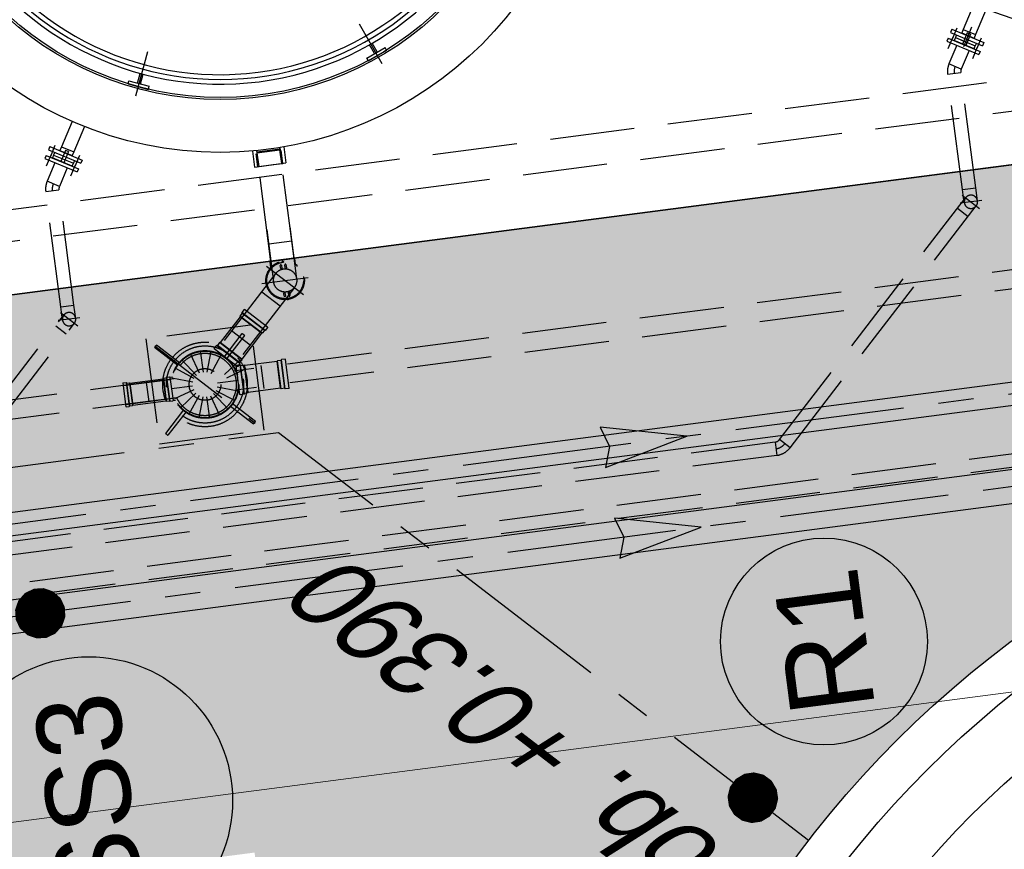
# Model space of a CAD drawing. Extents: x 117893332 to 118394757, y 454959407 to 455669244.
# Tile 291 of 330: x 118266954 to 118271610, y 455264478 to 455268401. Entities that reach past the tile are written whole.
import ezdxf
from ezdxf.enums import TextEntityAlignment as Align

# ---------------------------------------------------------------- set-up
doc = ezdxf.new("R2010")
doc.units = 0
doc.header["$LTSCALE"] = 200
doc.linetypes.add('Tauw_HIDDEN3', pattern=[2.8, 2, -0.8])
doc.linetypes.add('Tauw_L_Center2', pattern=[6.499, 4, -0.833, 0.833, -0.833])
doc.layers.get('0').update_dxf_attribs({"linetype": 'CONTINUOUS'})
doc.layers.add('INFO', color=6, linetype='CONTINUOUS', plot=False)
for name, color, linetype in [('ME_N_A_EB00----kunstof-put~-_-----', 135, 'CONTINUOUS'), ('ME_N_H_EB00X---ALG_Stramien~-_-----', 135, 'Tauw_HIDDEN3'), ('ZU_B_D_EB00----ONDERDEEL~-_-----', 7, 'CONTINUOUS'), ('ZU_N_-_AL999---LSSpvc160_pgr34__20_^200~M_-----', 7, 'CONTINUOUS'), ('ZU_N_-_AL999---LW_pvc160_vbr11__18_^200~N_-----', 7, 'CONTINUOUS'), ('ZU_N_-_AL999---LW_pvc160_vbr11__20_^200~M_-----', 7, 'CONTINUOUS'), ('ZU_N_-_EL999---LL_PE-110_pgr17~H_-----', 2, 'Tauw_L_Center2'), ('ZU_N_-_EL999---LL_PE-110_pgr17~W_-----', 15, 'CONTINUOUS'), ('ZU_N_-_EL999---LSSpvc160_pgr34~H_-----', 2, 'Tauw_L_Center2'), ('ZU_N_-_EL999---LSSpvc160_pgr34~W_-----', 8, 'CONTINUOUS'), ('ZU_N_-_EL999---LW_pvc160_vbr11~H_-----', 2, 'Tauw_L_Center2'), ('ZU_N_-_ML999---LL_PE-110_pgr17~-_-----', 7, 'Tauw_L_Center2'), ('ZU_N_-_ML999---LS_pvc160_pgr34~-_-----', 7, 'Tauw_L_Center2'), ('ZU_N_-_ML999---LSSpvc160_pgr34__20_^200~M_-----', 7, 'CONTINUOUS'), ('ZU_N_-_ML999---LW_pvc160_vbr11__20_^200~M_-----', 7, 'CONTINUOUS'), ('ZU_N_A_EB00--E-BETON~-_-----', 7, 'CONTINUOUS'), ('ZU_N_A_EV02----_kant verharding ov betontegels-halfsteensverband~k_-----', 253, 'CONTINUOUS'), ('ZU_N_A_HV01----_arcering verharding gv asfalt~v_-----', 253, 'CONTINUOUS'), ('ZU_N_A_HV02----_arcering verharding ov betontegels-halfsteensverband~v_-----', 253, 'CONTINUOUS'), ('ZU_N_A_HV02----molgoot ov betonstraatsteen~v_-----', 253, 'CONTINUOUS'), ('ZU_N_D_EB00--E-BETON~-_-----', 7, 'CONTINUOUS')]:
    doc.layers.add(name, color=color, linetype=linetype)
doc.layers.add('ZU_N_-_DX1AMA--_maatvoering_LIN__18_^200', color=7, linetype='CONTINUOUS', lineweight=18)
doc.styles.add('TAUW-ISOCP', font='tcb_isocp.shx')
doc.styles.add('tcb_isocp', font='tcb_isocp.shx')
doc.dimstyles.new('tzu18-dot_^200', dxfattribs={"dimscale": 200, "dimtxt": 1.8, "dimasz": 3, "dimexe": 2, "dimexo": 0, "dimgap": 0.5, "dimtad": 1, "dimdec": 0, "dimzin": 0, "dimdsep": 46, "dimtxsty": 'TAUW-ISOCP', "dimblk": 'DOTSMALL', "dimcen": 2, "dimdle": 1.5, "dimclre": 8, "dimadec": 0, "dimazin": 0, "dimtp": 1, "dimtm": 1, "dimtfac": 1, "dimtix": 1, "dimtmove": 1, "dimatfit": 3, "dimldrblk": 'DOTSMALL', "dimfxl": 1, "dimtvp": 0.5, "dimtolj": 1, "dimtzin": 0, "dimlwd": -1, "dimlwe": 5, "dimarcsym": 0})

# ---------------------------------------------------------------- blocks, each defined once
blk = doc.blocks.new('_DotSmall')
at = {"color": 0, "linetype": 'ByBlock', "const_width": 0.5}
blk.add_lwpolyline([(-0.0625, 0, 1), (0.0625, 0, 1)], format="xyb", close=True, dxfattribs=at)
blk = doc.blocks.new('*D176')
at = {"layer": 'INFO', "color": 0, "transparency": 16777216}
blk.add_line((118294814.9, 455196088.7), (118271334.3, 455376476.9), dxfattribs=at)
at = {"layer": 'INFO', "color": 8, "lineweight": 5, "transparency": 16777216}
for p, q in [((118270926.8, 455376121.3), (118271769.7, 455376231)), ((118283893.9, 455194969.6), (118295172.8, 455196437.8))]:
    blk.add_line(p, q, dxfattribs=at)
at = {"layer": 'INFO', "color": 0, "transparency": 16777216, "xscale": 600, "yscale": 600, "zscale": 600}
for p, rotation in [((118271373, 455376179.4), 97.41631319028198), ((118294776.1, 455196386.2), 277.416313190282)]:
    blk.add_blockref('_DotSmall', p, dxfattribs=dict(at, rotation=rotation))
at = {"layer": 'INFO', "color": 0, "transparency": 16777216, "insert": (118293774.5, 455201912.3), "char_height": 360, "attachment_point": 5, "rotation": 97.4163, "style": 'TAUW-ISOCP'}
blk.add_mtext('\\A1;181310', dxfattribs=at)
blk = doc.blocks.new('*D184')
at = {"layer": 'ZU_N_-_DX1AMA--_maatvoering_LIN__18_^200', "color": 0, "transparency": 16777216}
blk.add_line((118283402.9, 455262378.4), (118268597.4, 455376120.6), dxfattribs=at)
at = {"layer": 'ZU_N_-_DX1AMA--_maatvoering_LIN__18_^200', "color": 8, "lineweight": 5, "transparency": 16777216}
for p, q in [((118268189.9, 455375765), (118269032.8, 455375874.7)), ((118278930.8, 455262098.8), (118283760.8, 455262727.5))]:
    blk.add_line(p, q, dxfattribs=at)
at = {"layer": 'ZU_N_-_DX1AMA--_maatvoering_LIN__18_^200', "color": 0, "transparency": 16777216, "xscale": 600, "yscale": 600, "zscale": 600}
for p, rotation in [((118268636.1, 455375823.1), 97.41631319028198), ((118283364.1, 455262675.9), 277.416313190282)]:
    blk.add_blockref('_DotSmall', p, dxfattribs=dict(at, rotation=rotation))
at = {"layer": 'ZU_N_-_DX1AMA--_maatvoering_LIN__18_^200', "color": 0, "transparency": 16777216, "insert": (118282398.1, 455267928.3), "char_height": 360, "attachment_point": 5, "rotation": 97.4163, "style": 'TAUW-ISOCP'}
blk.add_mtext('\\A1;114102', dxfattribs=at)
blk = doc.blocks.new('*D186')
at = {"layer": 'ZU_N_-_DX1AMA--_maatvoering_LIN__18_^200', "color": 8, "lineweight": 5, "transparency": 16777216}
for p, q in [((118278757.1, 455268641.9), (118279128.1, 455265792.1)), ((118232215.2, 455260815), (118232359.8, 455259704.4))]:
    blk.add_line(p, q, dxfattribs=at)
at = {"layer": 'ZU_N_-_DX1AMA--_maatvoering_LIN__18_^200', "color": 0, "transparency": 16777216}
blk.add_line((118279373.9, 455266227.4), (118232010.7, 455260062.3), dxfattribs=at)
at = {"layer": 'ZU_N_-_DX1AMA--_maatvoering_LIN__18_^200', "color": 0, "transparency": 16777216, "xscale": 600, "yscale": 600, "zscale": 600}
for p, rotation in [((118279076.4, 455266188.7), 7.416313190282), ((118232308.2, 455260101), 187.416313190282)]:
    blk.add_blockref('_DotSmall', p, dxfattribs=dict(at, rotation=rotation))
at = {"layer": 'ZU_N_-_DX1AMA--_maatvoering_LIN__18_^200', "color": 0, "transparency": 16777216, "insert": (118253810.1, 455262617.5), "char_height": 360, "attachment_point": 5, "rotation": 187.4163, "style": 'TAUW-ISOCP'}
blk.add_mtext('\\A1;47163', dxfattribs=at)
blk = doc.blocks.new('*D187')
at = {"layer": 'ZU_N_-_DX1AMA--_maatvoering_LIN__18_^200', "color": 8, "lineweight": 5, "transparency": 16777216}
for p, q in [((118274071.9, 455265335.6), (118274216.5, 455264225)), ((118232334, 455259902.7), (118232478.6, 455258792.1))]:
    blk.add_line(p, q, dxfattribs=at)
at = {"layer": 'ZU_N_-_DX1AMA--_maatvoering_LIN__18_^200', "color": 0, "transparency": 16777216}
blk.add_line((118274462.4, 455264660.3), (118232129.4, 455259150), dxfattribs=at)
at = {"layer": 'ZU_N_-_DX1AMA--_maatvoering_LIN__18_^200', "color": 0, "transparency": 16777216, "xscale": 600, "yscale": 600, "zscale": 600}
for p, rotation in [((118274164.9, 455264621.6), 7.416313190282), ((118232426.9, 455259188.7), 187.416313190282)]:
    blk.add_blockref('_DotSmall', p, dxfattribs=dict(at, rotation=rotation))
at = {"layer": 'ZU_N_-_DX1AMA--_maatvoering_LIN__18_^200', "color": 0, "transparency": 16777216, "insert": (118253928.9, 455261705.2), "char_height": 360, "attachment_point": 5, "rotation": 187.4163, "style": 'TAUW-ISOCP'}
blk.add_mtext('\\A1;42090', dxfattribs=at)
blk = doc.blocks.new('*D188')
at = {"layer": 'ZU_N_-_DX1AMA--_maatvoering_LIN__18_^200', "color": 0, "transparency": 16777216}
blk.add_line((118290226.7, 455217082.1), (118269509.7, 455376239.3), dxfattribs=at)
at = {"layer": 'ZU_N_-_DX1AMA--_maatvoering_LIN__18_^200', "color": 8, "lineweight": 5, "transparency": 16777216}
for p, q in [((118269102.2, 455375883.8), (118269945.1, 455375993.5)), ((118275059.6, 455215410.3), (118290584.6, 455217431.2))]:
    blk.add_line(p, q, dxfattribs=at)
at = {"layer": 'ZU_N_-_DX1AMA--_maatvoering_LIN__18_^200', "color": 0, "transparency": 16777216, "xscale": 600, "yscale": 600, "zscale": 600}
for p, rotation in [((118269548.4, 455375941.9), 97.41631319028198), ((118290188, 455217379.5), 277.416313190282)]:
    blk.add_blockref('_DotSmall', p, dxfattribs=dict(at, rotation=rotation))
at = {"layer": 'ZU_N_-_DX1AMA--_maatvoering_LIN__18_^200', "color": 0, "transparency": 16777216, "insert": (118289079.9, 455223723.3), "char_height": 360, "attachment_point": 5, "rotation": 97.4163, "style": 'TAUW-ISOCP'}
blk.add_mtext('\\A1;159900', dxfattribs=at)
blk = doc.blocks.new('*D189')
at = {"layer": 'ZU_N_-_DX1AMA--_maatvoering_LIN__18_^200', "color": 0, "transparency": 16777216}
blk.add_line((118292174.2, 455209247.9), (118270422, 455376358.1), dxfattribs=at)
at = {"layer": 'ZU_N_-_DX1AMA--_maatvoering_LIN__18_^200', "color": 8, "lineweight": 5, "transparency": 16777216}
for p, q in [((118270014.5, 455376002.5), (118270857.4, 455376112.2)), ((118276094.8, 455207457.4), (118292532.1, 455209597))]:
    blk.add_line(p, q, dxfattribs=at)
at = {"layer": 'ZU_N_-_DX1AMA--_maatvoering_LIN__18_^200', "color": 0, "transparency": 16777216, "xscale": 600, "yscale": 600, "zscale": 600}
for p, rotation in [((118270460.7, 455376060.6), 97.41631319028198), ((118292135.5, 455209545.4), 277.416313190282)]:
    blk.add_blockref('_DotSmall', p, dxfattribs=dict(at, rotation=rotation))
at = {"layer": 'ZU_N_-_DX1AMA--_maatvoering_LIN__18_^200', "color": 0, "transparency": 16777216, "insert": (118289984.4, 455223900.5), "char_height": 360, "attachment_point": 5, "rotation": 97.4163, "style": 'TAUW-ISOCP'}
blk.add_mtext('\\A1;167920', dxfattribs=at)
blk = doc.blocks.new('zustrmr')
at = {"color": 0}
blk.add_line((1, 0.24), (0, 0), dxfattribs=at)
for p, q in [((0.92, 0), (1, 0.24)), ((0, 0), (1, -0.24)), ((1, -0.24), (0.92, 0))]:
    blk.add_line(p, q)
for points in [[(0, 0), (1, 0.24), (0.92, 0)], [(0, 0), (1, -0.24), (0.92, 0)]]:
    blk.add_solid(points, dxfattribs=at)

msp = doc.modelspace()

# ---------------------------------------------------------------- hatches: boundary and pattern name
at = {"layer": 'ZU_N_A_HV01----_arcering verharding gv asfalt~v_-----'}
h = msp.add_hatch(dxfattribs=at)
h.set_pattern_fill('ASFALT', color=256, scale=3000)
h.set_pattern_definition([(157.41631, (118248804.68, 455213277.6), (-144.0122, -346.24485), []), (217.41631, (118248804.68, 455213277.6), (227.85075, -297.8406), [])])
h.paths.add_polyline_path([(118253562.5, 455173882.8, -0.413671), (118245855.8, 455163886.8), (118232779.4, 455162183.4, -0.239601), (118226539.3, 455164396.4), (118222931.6, 455163926.7), (118222383.7, 455168135.5), (118218106.9, 455167574.6), (118214434.7, 455164219.5), (118215506.4, 455155986.2), (118286398.3, 455165214), (118285827.7, 455169598.1), (118269443.6, 455167465.5, -0.414214), (118257765.8, 455176453.3), (118256227.9, 455188268.7, -0.414214), (118265215.7, 455199946.5), (118292266.1, 455203467.5), (118291600.1, 455208584.4), (118288512.1, 455208182.4, -0.414214), (118286360.3, 455209838.5), (118282082.5, 455242702.4), (118277103.6, 455242054.3, -0.414214), (118269661, 455247782.5), (118267518.7, 455264240.6), (118262945.7, 455263645.4), (118267639.6, 455227475.9), (118267223.1, 455227422), (118267223.1, 455227421.8), (118252708.4, 455225559), (118252749.8, 455225241.2), (118251437.4, 455225070.9), (118250715, 455230620.6), (118243327.3, 455287376.9), (118243629.7, 455287416.2), (118243124.4, 455290872.4), (118240928.7, 455307740.1, -0.414214), (118245603.8, 455313814.3), (118274546.5, 455317581.7), (118274030.2, 455321548.3), (118245583.3, 455317845.4, -0.414214), (118239509, 455322520.5), (118233549.8, 455368302.3, 0.414214), (118222813.3, 455376565.6), (118207809.9, 455374612.7, 0.414214), (118199546.6, 455363876.2), (118205505.9, 455318094.4, -0.414212), (118200830.9, 455312020.1), (118163460.6, 455307155.6), (118165370.9, 455292480.2), (118168069.6, 455292831.5), (118168020.6, 455293207.6, -0.414213), (118177008.5, 455304885.4), (118193278.4, 455307003.2, -0.134342), (118196112.3, 455306610.7), (118204322.8, 455303093.5), (118205538.1, 455305921.5, -0.264812), (118209818.1, 455309156.2), (118230144.2, 455311802, -0.414214), (118236218.5, 455307127), (118240860.1, 455271468.1, -0.414214), (118236185, 455265393.9), (118214173, 455262528.6), (118214897.7, 455256960.6, -0.414214), (118212810.3, 455254248.5), (118211683.3, 455254101.8), (118212034, 455251407.1), (118215577.2, 455248630.1), (118219142.1, 455249094.1), (118218436.6, 455254511.8, -0.414229), (118220524, 455257224), (118236969.8, 455259364.7, -0.414213), (118243044, 455254689.7), (118246252.7, 455230039.7)])
h.paths.add_polyline_path([(118261528.7, 455214269.2, -0.414214), (118263616.1, 455216981.4), (118275257.9, 455218496.7, -0.414214), (118277970, 455216409.4), (118278976.7, 455208675.7, -0.414214), (118276889.3, 455205963.6), (118274097.8, 455205600.3, -0.414214), (118272506.4, 455206825.1), (118272485.3, 455206987.6), (118269242.6, 455206565.5), (118269263.8, 455206403, -0.414214), (118268038.9, 455204811.6), (118265247.5, 455204448.2, -0.414214), (118262535.4, 455206535.6)], flags=16)
h.paths.add_polyline_path([(118241537.9, 455300913.5), (118240100, 455300726.2), (118239912.7, 455302164.1), (118241350.6, 455302351.4)], flags=16)
h.paths.add_polyline_path([(118240440.7, 455309039.9), (118239002.9, 455308852.6), (118238815.6, 455310290.4), (118240253.4, 455310477.7)], flags=16)
h.paths.add_polyline_path([(118229627.9, 455315768.6), (118215546.7, 455313935.7, -0.414214), (118209472.4, 455318610.7), (118204138, 455359592.1, -0.414239), (118213125.7, 455371270.9), (118217290.6, 455371813, -0.414214), (118228968.4, 455362825.1), (118234303, 455321842.8, -0.414214)], flags=16)
h.paths.add_polyline_path([(118229573.7, 455316185), (118215492.5, 455314352.1, -0.414214), (118209888.9, 455318664.9), (118204554.5, 455359646.4, -0.41424), (118213180, 455370854.4), (118217344.8, 455371396.5, -0.414214), (118228551.9, 455362770.9), (118233886.5, 455321788.6, -0.414214)], flags=0)
h.paths.add_polyline_path([(118232786.1, 455366810.1), (118231546.6, 455366648.6), (118231359.3, 455368086.5), (118232598.8, 455368248)], flags=0)
at = {"layer": 'ZU_N_A_HV02----_arcering verharding ov betontegels-halfsteensverband~v_-----'}
h = msp.add_hatch(dxfattribs=at)
h.set_pattern_fill('TEGELS', color=256, scale=1200)
h.set_pattern_definition([(97.4163, (118248804.68, 455213277.58), (-297.4903, -38.7234), []), (187.4163, (118248804.68, 455213277.58), (38.7234, -297.4903), [300, -300]), (187.4163, (118248785.3, 455213426.33), (38.7234, -297.4903), [-300, 300])])
h.paths.add_polyline_path([(118278797.8, 455275302), (118282155.1, 455249509.7), (118281628, 455249441.1, 0.40884), (118275544.1, 455254035.1, 0.414213), (118270851, 455247937.4, 0.414214), (118276948.7, 455243244.3), (118282393.7, 455243953.1), (118282475, 455243328.3), (118277030, 455242619.6, -0.414214), (118270226.2, 455247856.1), (118268064.6, 455264463), (118267915.8, 455264443.6), (118262361.2, 455263720.6), (118262374.8, 455263615.9), (118259791, 455263277.8), (118258893.8, 455270189.9), (118247423.9, 455268677.9), (118247098.8, 455271175.8), (118246029, 455271036.6), (118246016.1, 455271135.7), (118271409.6, 455274441.1), (118270783.6, 455279250.4, 0.01833), (118271686.5, 455280061.2), (118272414.2, 455274471)])
h.paths.add_polyline_path([(118275200, 455256671.9, -1), (118273935.1, 455266389.9, -1)], flags=16)
h.paths.add_polyline_path([(118278757, 455268641), (118261899.4, 455266446.7), (118261318.5, 455270909.9), (118278176, 455273104.2)], flags=16)
h.paths.add_polyline_path([(118277060.1, 455243154.9), (118277098.8, 455242857.4), (118276801.3, 455242818.7), (118276762.6, 455243116.2)], flags=16)
at = {"layer": 'ZU_N_A_HV02----molgoot ov betonstraatsteen~v_-----'}
h = msp.add_hatch(dxfattribs=at)
h.set_pattern_fill('BRICK', color=256, scale=33.07086)
h.set_pattern_definition([(97.41631, (118248804.68, 455213277.58), (-208.2432, -27.10636), []), (187.4163, (118248804.68, 455213277.6), (54.2127, -416.4864), [210, -210]), (187.4163, (118248777.57, 455213485.83), (54.2127, -416.4864), [-210, 210])])
h.paths.add_polyline_path([(118236130.8, 455265810.4), (118213702.3, 455262890.9), (118213756.5, 455262474.4), (118214481.2, 455256906.4, -0.414214), (118212756.1, 455254665), (118211212.6, 455254464), (118211639.7, 455251182.5), (118215456.8, 455248190.8), (118219612.8, 455248731.8), (118218853.1, 455254566, -0.41423), (118220578.2, 455256807.5), (118237024, 455258948.2, -0.414214), (118242627.6, 455254635.5), (118245836.2, 455229985.5), (118253115.1, 455174065.7, -0.421725), (118245799.5, 455164303), (118232725.2, 455162599.9, -0.247725), (118226700.8, 455164841), (118223293.5, 455164399.8), (118222746, 455168606.4), (118217921.3, 455167973.9), (118213990, 455164382.1), (118215144.2, 455155515.5), (118286452.5, 455164797.5), (118286398.3, 455165214), (118215506.4, 455155986.2), (118214434.7, 455164219.5), (118218106.9, 455167574.6), (118222383.7, 455168135.5), (118222931.6, 455163926.7), (118226539.3, 455164396.4, 0.239601), (118232779.4, 455162183.4), (118245855.8, 455163886.8, 0.413671), (118253562.5, 455173882.8), (118246252.7, 455230039.7), (118243044, 455254689.7, 0.414213), (118236969.8, 455259364.7), (118220524, 455257224, 0.414229), (118218436.6, 455254511.8), (118219142.1, 455249094.1), (118215577.2, 455248630.1), (118212034, 455251407.1), (118211683.3, 455254101.8), (118212810.3, 455254248.5, 0.414214), (118214897.7, 455256960.6), (118214173, 455262528.6), (118236185, 455265393.9, 0.414214), (118240860.1, 455271468.1), (118236218.5, 455307127, 0.414214), (118230144.2, 455311802), (118209818.1, 455309156.2, 0.264812), (118205538.1, 455305921.5), (118204322.8, 455303093.5), (118196112.3, 455306610.7, 0.134342), (118193278.4, 455307003.2), (118177008.5, 455304885.4, 0.414213), (118168020.6, 455293207.6), (118168069.6, 455292831.5), (118168486.1, 455292885.7), (118168437.1, 455293261.8, -0.414213), (118177062.7, 455304468.9), (118193332.6, 455306586.7, -0.134342), (118195946.9, 455306224.6), (118199133.4, 455304859.6), (118204543.5, 455302542), (118205924.4, 455305755.6, -0.264823), (118209872.9, 455308739.8), (118222173, 455310340.9), (118230198.4, 455311385.5, -0.414214), (118235802, 455307072.8), (118240443.6, 455271413.9, -0.414214)])

# ---------------------------------------------------------------- linework, layer by layer
at = {"layer": 'ME_N_A_EB00----kunstof-put~-_-----'}
for p, q in [((118261899.3, 455266447.6), (118278757.1, 455268641.9)), ((118271465.6, 455268474.8), (118271415.5, 455268354.5)), ((118271523.7, 455268450.6), (118271473.7, 455268330.3)), ((118268668.2, 455268192.4), (118268560.3, 455268379.9)), ((118271454.2, 455268365.5), (118271415.8, 455268273.1)), ((118271360.7, 455268355.6), (118271354.6, 455268340.8)), ((118271354.6, 455268340.8), (118271506.9, 455268277.5)), ((118271360.7, 455268355.6), (118271513.1, 455268292.2)), ((118271384.8, 455268361.4), (118271363.1, 455268309.3)), ((118271383.7, 455268328.7), (118271378.3, 455268315.8)), ((118271407.2, 455268336.3), (118271408.6, 455268337.9)), ((118271415.5, 455268354.5), (118271408.6, 455268337.9)), ((118271408.6, 455268337.9), (118271466.8, 455268313.7)), ((118271434.1, 455268338.1), (118271412.2, 455268285.4)), ((118271415.5, 455268354.5), (118271473.7, 455268330.3)), ((118271448.9, 455268331.9), (118271427, 455268279.3)), ((118271448.9, 455268331.9), (118271434.1, 455268338.1)), ((118271473.7, 455268330.3), (118271466.8, 455268313.7)), ((118268631.6, 455268240.8), (118268607.9, 455268282)), ((118268644.6, 455268248.3), (118268620.9, 455268289.5)), ((118271378.3, 455268315.8), (118271372.5, 455268301.9)), ((118271466.7, 455268262.8), (118271372.5, 455268301.9)), ((118271378.3, 455268315.8), (118271472.5, 455268276.6)), ((118271378.3, 455268315.8), (118271425.4, 455268296.2)), ((118271425.4, 455268296.2), (118271472.5, 455268276.6)), ((118271466.6, 455268311.6), (118271466.8, 455268313.7)), ((118271466.7, 455268262.8), (118271472.5, 455268276.6)), ((118271477.9, 455268289.6), (118271472.5, 455268276.6)), ((118271500.2, 455268313.4), (118271478.5, 455268261.3)), ((118271513.1, 455268292.2), (118271506.9, 455268277.5)), ((118267502.9, 455268040.7), (118267559.2, 455268249.7)), ((118268594.8, 455268219.6), (118268681.5, 455268269.5)), ((118268602.3, 455268206.6), (118268689, 455268256.5)), ((118268689, 455268256.5), (118268681.5, 455268269.5)), ((118268602.3, 455268206.6), (118268594.8, 455268219.7)), ((118267511.3, 455268100.8), (118267523.7, 455268146.7)), ((118267525.8, 455268096.9), (118267538.2, 455268142.8)), ((118267466.4, 455268097.4), (118267470.3, 455268111.9)), ((118267466.4, 455268097.4), (118267562.9, 455268071.4)), ((118267470.3, 455268111.9), (118267566.8, 455268085.9)), ((118267562.9, 455268071.4), (118267566.8, 455268085.9)), ((118267201.5, 455267919.8), (118267151.5, 455267799.4)), ((118267259.7, 455267895.6), (118267209.6, 455267775.2)), ((118267120.8, 455267806.4), (118267099.1, 455267754.2)), ((118267096.7, 455267800.6), (118267090.6, 455267785.8)), ((118267090.6, 455267785.8), (118267242.9, 455267722.4)), ((118267096.7, 455267800.6), (118267249.1, 455267737.2)), ((118267114.3, 455267760.8), (118267108.5, 455267746.9)), ((118267119.6, 455267773.7), (118267114.3, 455267760.8)), ((118267114.3, 455267760.8), (118267208.4, 455267721.6)), ((118267114.3, 455267760.8), (118267161.4, 455267741.2)), ((118267143.2, 455267781.2), (118267144.6, 455267782.8)), ((118267151.5, 455267799.4), (118267144.6, 455267782.8)), ((118267144.6, 455267782.8), (118267202.7, 455267758.6)), ((118267170.1, 455267783), (118267148.2, 455267730.4)), ((118267151.5, 455267799.4), (118267209.6, 455267775.2)), ((118267184.9, 455267776.9), (118267163, 455267724.3)), ((118267184.9, 455267776.9), (118267170.1, 455267783)), ((118267209.6, 455267775.2), (118267202.7, 455267758.6)), ((118268054.3, 455267779.8), (118268064.2, 455267704)), ((118268071.2, 455267766.3), (118268079.1, 455267705.7)), ((118268074.3, 455267781.7), (118268084, 455267706.6)), ((118268074.3, 455267781.7), (118268075.2, 455267774.8)), ((118268184.2, 455267789), (118268075.2, 455267774.8)), ((118268075.2, 455267774.8), (118268077.4, 455267773.1)), ((118268075.7, 455267770.8), (118268184.8, 455267785)), ((118268077.4, 455267773.1), (118268075.7, 455267770.8)), ((118268075.7, 455267770.8), (118268084.1, 455267706.4)), ((118268077.4, 455267773.1), (118268182.5, 455267786.8)), ((118268182.5, 455267786.8), (118268184.2, 455267789)), ((118268184.8, 455267785), (118268182.5, 455267786.8)), ((118268183.3, 455267795.9), (118268193.1, 455267720.8)), ((118268184.2, 455267789), (118268183.3, 455267795.9)), ((118268193.1, 455267720.6), (118268184.8, 455267785)), ((118268198.1, 455267721.2), (118268190.2, 455267781.8)), ((118268203.1, 455267799.1), (118268213, 455267723.4)), ((118267202.7, 455267707.7), (118267108.5, 455267746.9)), ((118267161.4, 455267741.2), (118267208.4, 455267721.6)), ((118267202.6, 455267756.5), (118267202.7, 455267758.6)), ((118267202.7, 455267707.7), (118267208.4, 455267721.6)), ((118267213.8, 455267734.5), (118267208.4, 455267721.6)), ((118267236.2, 455267758.4), (118267214.5, 455267706.2)), ((118267249.1, 455267737.2), (118267242.9, 455267722.4)), ((118268064.2, 455267704), (118268213, 455267723.4)), ((118268084.1, 455267706.4), (118268152.3, 455267715.3)), ((118268152.3, 455267715.3), (118268198.1, 455267721.2)), ((118268079.1, 455267705.7), (118268084.1, 455267706.4))]:
    msp.add_line(p, q, dxfattribs=at)
for centre, radius in [((118272166.6, 455270078.2), 1750), ((118267902.5, 455269523.2), 1750), ((118267902.6, 455269523.2), 1500), ((118267902.6, 455269523.2), 1490)]:
    msp.add_circle(centre, radius, dxfattribs=at)
for radius, start in [(1427.5, 207.4144), (1405, 206.0965), (1382.5, 207.4144)]:
    msp.add_arc((118267902.6, 455269523.2), radius, start, 347.4163, dxfattribs=at)
at = {"layer": 'ME_N_H_EB00X---ALG_Stramien~-_-----'}
for p, q in [((118262244.3, 455266895.9), (118278308.8, 455268986.9)), ((118262115, 455266727.7), (118278476.9, 455268857.5)), ((118271343.5, 455268314), (118271337.3, 455268299.3)), ((118271337.3, 455268299.3), (118271489.7, 455268235.9)), ((118271343.5, 455268314), (118271495.8, 455268250.7)), ((118271344.8, 455268265.2), (118271366.5, 455268317.3)), ((118271384.4, 455268279.7), (118271347.8, 455268191.6)), ((118271442.6, 455268255.5), (118271405.9, 455268167.4)), ((118271460.2, 455268217.2), (118271481.9, 455268269.3)), ((118271495.8, 455268250.7), (118271489.7, 455268235.9)), ((118271405.9, 455268167.4), (118271347.8, 455268191.6)), ((118271341.3, 455268143.1), (118271403.8, 455268151.2)), ((118271412.2, 455267598.1), (118271341.3, 455268143.1)), ((118271474.7, 455267606.2), (118271403.8, 455268151.2)), ((118267080.8, 455267710.1), (118267102.4, 455267762.3)), ((118267079.4, 455267759), (118267073.3, 455267744.2)), ((118267073.3, 455267744.2), (118267225.6, 455267680.9)), ((118267079.4, 455267759), (118267231.8, 455267695.6)), ((118267120.4, 455267724.7), (118267083.7, 455267636.6)), ((118267196.2, 455267662.1), (118267217.9, 455267714.3)), ((118268251.2, 455267270.4), (118268192.7, 455267720.5)), ((118267178.5, 455267700.5), (118267141.9, 455267612.4)), ((118267231.8, 455267695.6), (118267225.6, 455267680.9)), ((118268142.2, 455267256.2), (118268083.6, 455267706.3)), ((118267141.9, 455267612.4), (118267083.7, 455267636.6)), ((118267077.3, 455267588.1), (118267139.7, 455267596.2)), ((118267148.2, 455267043.1), (118267077.3, 455267588.1)), ((118267210.7, 455267051.2), (118267139.7, 455267596.2)), ((118271412.2, 455267598.1), (118271474.7, 455267606.2)), ((118271420.4, 455267535.6), (118271412.2, 455267598.1)), ((118271482.8, 455267543.8), (118271474.7, 455267606.2)), ((118270546.5, 455266415.3), (118271426.6, 455267558.9)), ((118271502.7, 455267546.3), (118271400.6, 455267533.1)), ((118271410.8, 455267571.1), (118271492.4, 455267508.3)), ((118270596.4, 455266376.9), (118271476.6, 455267520.5)), ((118271388.2, 455267509), (118271438.1, 455267470.6)), ((118268122.6, 455267406.4), (118268154.6, 455267161)), ((118268231.7, 455267420.6), (118268263.6, 455267175.1)), ((118268240.4, 455267353.6), (118268131.3, 455267339.4)), ((118271949, 455267257.6), (118267964, 455266738.9)), ((118268254.7, 455267270.9), (118268138.7, 455267255.8)), ((118268142.1, 455267229.6), (118268138.7, 455267255.8)), ((118268258.1, 455267244.7), (118268254.7, 455267270.9)), ((118268165.5, 455267201.6), (118267870.5, 455266818.3)), ((118268121.6, 455267235.4), (118268296.7, 455267100.7)), ((118268188.2, 455267224.3), (118268186.2, 455267239.2)), ((118268191.2, 455267239.9), (118268193.1, 455267225)), ((118268210, 455267227.2), (118268208, 455267242.1)), ((118268213, 455267242.7), (118268214.9, 455267227.8)), ((118271960.6, 455267168.4), (118267975.6, 455266649.7)), ((118268099.5, 455267153.8), (118268318.7, 455267182.3)), ((118268252.7, 455267134.5), (118267957.6, 455266751.1)), ((118268098.4, 455267114.4), (118268185.6, 455267047.3)), ((118268205.2, 455267093.4), (118268203.3, 455267108.3)), ((118268208.2, 455267108.9), (118268210.2, 455267094.1)), ((118268227, 455267096.3), (118268225.1, 455267111.1)), ((118268230, 455267111.8), (118268232, 455267096.9)), ((118267146.8, 455267016.1), (118267228.4, 455266953.3)), ((118267148.2, 455267043.1), (118267210.7, 455267051.2)), ((118267156.3, 455266980.6), (118267148.2, 455267043.1)), ((118267218.8, 455266988.7), (118267210.7, 455267051.2)), ((118268014.8, 455267030.4), (118268004.2, 455267016.6)), ((118268004.2, 455267016.6), (118268004.5, 455267013.9)), ((118268115.1, 455266931.2), (118268004.2, 455267016.6)), ((118268014.8, 455267030.4), (118268017.5, 455267030.7)), ((118268125.4, 455266947.7), (118268017.5, 455267030.7)), ((118266454.9, 455266084.4), (118267162.6, 455267003.9)), ((118267238.6, 455266991.3), (118267136.5, 455266978)), ((118267995.8, 455266996.2), (118267902, 455266874.3)), ((118268006.1, 455267012.7), (118267995.5, 455266998.9)), ((118267995.5, 455266998.9), (118267995.8, 455266996.2)), ((118268100.3, 455266918.2), (118267995.5, 455266998.9)), ((118268097.6, 455266917.9), (118267995.8, 455266996.2)), ((118268112.4, 455266930.8), (118268004.5, 455267013.9)), ((118266504.9, 455266046), (118267212.5, 455266965.4)), ((118267124.2, 455266953.9), (118267174.1, 455266915.5)), ((118268043.4, 455266862.5), (118267956.2, 455266929.6)), ((118268110.9, 455266932), (118268100.3, 455266918.2)), ((118268115.1, 455266931.2), (118268112.4, 455266930.8)), ((118268125.7, 455266945), (118268115.1, 455266931.2)), ((118268125.4, 455266947.7), (118268125.7, 455266945)), ((118267920.6, 455266805.5), (118268006.1, 455266916.6)), ((118267932.5, 455266796.4), (118268018, 455266907.4)), ((118268097.6, 455266917.9), (118268003.7, 455266795.9)), ((118268100.3, 455266918.2), (118268097.6, 455266917.9)), ((118267701.1, 455266766.3), (118267591.8, 455266850.4)), ((118267593.4, 455266858.6), (118268067.6, 455266493.7)), ((118267710.3, 455266778.2), (118267601, 455266862.3)), ((118267822.7, 455266734.7), (118267809.6, 455266834.8)), ((118267841.2, 455266734.2), (118267859.7, 455266833.4)), ((118267884.4, 455266861), (118267873.8, 455266847.2)), ((118267873.8, 455266847.2), (118267874.2, 455266844.5)), ((118267982.1, 455266761.4), (118267874.2, 455266844.5)), ((118267884.4, 455266861), (118267887.1, 455266861.3)), ((118267995.4, 455266775.6), (118267884.4, 455266861)), ((118267995, 455266778.3), (118267887.1, 455266861.3)), ((118267899.3, 455266873.9), (118267888.7, 455266860.1)), ((118267899.3, 455266873.9), (118267902, 455266874.3)), ((118268004.1, 455266793.2), (118267899.3, 455266873.9)), ((118268003.7, 455266795.9), (118267902, 455266874.3)), ((118267789.7, 455266719.1), (118267720.3, 455266792.4)), ((118267804.9, 455266729.5), (118267761.6, 455266820.7)), ((118267858.6, 455266728), (118267906.8, 455266816.6)), ((118267922.8, 455266723.2), (118267996.1, 455266792.6)), ((118268004.1, 455266793.2), (118267993.5, 455266779.5)), ((118268004.1, 455266793.2), (118268003.7, 455266795.9)), ((118268171, 455266785.2), (118268018.4, 455266765.4)), ((118268172.7, 455266787.4), (118268171, 455266785.2)), ((118268187.6, 455266657.9), (118268171, 455266785.2)), ((118268189.9, 455266789.6), (118268172.7, 455266787.4)), ((118268189.8, 455266656.2), (118268172.7, 455266787.4)), ((118268191.3, 455266793.7), (118268189.7, 455266791.6)), ((118268207.2, 455266656.6), (118268189.7, 455266791.6)), ((118268208.6, 455266796), (118268191.3, 455266793.7)), ((118268209.4, 455266654.9), (118268191.3, 455266793.7)), ((118268208.6, 455266796), (118268210.7, 455266794.3)), ((118268228.3, 455266659.3), (118268210.7, 455266794.3)), ((118267778.4, 455266704.4), (118267689.8, 455266752.7)), ((118267933.2, 455266707.9), (118268024.4, 455266751.3)), ((118267979.4, 455266766.1), (118267977.7, 455266764)), ((118267995.3, 455266629), (118267977.7, 455266764)), ((118267996.6, 455266768.4), (118267979.4, 455266766.1)), ((118267984.8, 455266761.8), (118267982.1, 455266761.4)), ((118267995.4, 455266775.6), (118267984.8, 455266761.8)), ((118267995.4, 455266775.6), (118267995, 455266778.3)), ((118267996.6, 455266768.4), (118267998.8, 455266766.7)), ((118268014.7, 455266629.5), (118267996.6, 455266768.4)), ((118268016.3, 455266631.7), (118267998.8, 455266766.7)), ((118268016.2, 455266767), (118267999, 455266764.8)), ((118268016.2, 455266767), (118268018.4, 455266765.4)), ((118268033.3, 455266635.9), (118268016.2, 455266767)), ((118268035, 455266638), (118268018.4, 455266765.4)), ((118268110.1, 455266657.1), (118268095.9, 455266766.2)), ((118274617.1, 455266734.1), (118260303.7, 455264871)), ((118267685, 455266702.6), (118263700, 455266183.9)), ((118267442.7, 455266671.1), (118267665.8, 455266700.1)), ((118267474.7, 455266683), (118267631.8, 455266703.5)), ((118267633.2, 455266705.3), (118267631.8, 455266703.5)), ((118267631.8, 455266703.5), (118267645.4, 455266598.9)), ((118267633.2, 455266705.3), (118267647.3, 455266707.1)), ((118267633.2, 455266705.3), (118267647.2, 455266597.5)), ((118267648.5, 455266710.5), (118267647.1, 455266708.7)), ((118267647.1, 455266708.7), (118267661.6, 455266597.8)), ((118267648.5, 455266710.5), (118267662.6, 455266712.3)), ((118267648.5, 455266710.5), (118267663.3, 455266596.4)), ((118267662.6, 455266712.3), (118267664.4, 455266710.9)), ((118267664.4, 455266710.9), (118267678.9, 455266600)), ((118267667, 455266710.3), (118267676.8, 455266711.6)), ((118267772.2, 455266687), (118267673, 455266705.5)), ((118267888.9, 455266683.8), (118267989, 455266696.8)), ((118267888.9, 455266683.8), (118267989, 455266696.8)), ((118274625.2, 455266671.7), (118260311.8, 455264808.5)), ((118267441.3, 455266681.9), (118267442.7, 455266683.7)), ((118267441.3, 455266681.9), (118267455.7, 455266571)), ((118267442.7, 455266683.7), (118267456.8, 455266685.5)), ((118267456.8, 455266685.5), (118267458.6, 455266684.1)), ((118267456.8, 455266685.5), (118267471.7, 455266571.5)), ((118267458.6, 455266684.1), (118267473, 455266573.2)), ((118267458.8, 455266682.6), (118267473, 455266684.4)), ((118267473, 455266684.4), (118267474.7, 455266683)), ((118267473, 455266684.4), (118267487, 455266576.7)), ((118267474.7, 455266683), (118267488.4, 455266578.4)), ((118267565.9, 455266596.3), (118267554.3, 455266685.6)), ((118267771.7, 455266668.5), (118267671.6, 455266655.5)), ((118267771.7, 455266668.5), (118267671.6, 455266655.5)), ((118267776.9, 455266650.8), (118267685.8, 455266607.5)), ((118267882.2, 455266647.9), (118267970.8, 455266599.6)), ((118267888.4, 455266665.3), (118267987.6, 455266646.7)), ((118268187.6, 455266657.9), (118268035, 455266638)), ((118268189.8, 455266656.2), (118268187.6, 455266657.9)), ((118268207, 455266658.5), (118268189.8, 455266656.2)), ((118268209.4, 455266654.9), (118268207.2, 455266656.6)), ((118268226.6, 455266657.1), (118268209.4, 455266654.9)), ((118268228.3, 455266659.3), (118268226.6, 455266657.1)), ((118267696.6, 455266613.4), (118263711.6, 455266094.6)), ((118267454.3, 455266581.8), (118267677.4, 455266610.9)), ((118267488.4, 455266578.4), (118267645.4, 455266598.9)), ((118267647.2, 455266597.5), (118267645.4, 455266598.9)), ((118267647.2, 455266597.5), (118267661.3, 455266599.4)), ((118267663.3, 455266596.4), (118267661.6, 455266597.8)), ((118267663.3, 455266596.4), (118267677.5, 455266598.3)), ((118267677.5, 455266598.3), (118267678.9, 455266600)), ((118267681.2, 455266601.3), (118267691, 455266602.5)), ((118267787.4, 455266635.5), (118267714.1, 455266566.2)), ((118267802, 455266624.3), (118267753.7, 455266535.6)), ((118267819.4, 455266618.1), (118267800.9, 455266518.9)), ((118267837.9, 455266617.5), (118267851, 455266517.5)), ((118267855.7, 455266622.8), (118267899, 455266531.6)), ((118267870.9, 455266633.2), (118267940.3, 455266559.9)), ((118267997.4, 455266627.3), (118267995.3, 455266629)), ((118268014.7, 455266629.5), (118267997.4, 455266627.3)), ((118268014.7, 455266629.5), (118268016.3, 455266631.7)), ((118268033.3, 455266635.9), (118268016.1, 455266633.6)), ((118268033.3, 455266635.9), (118268035, 455266638)), ((118267457.5, 455266569.6), (118267455.7, 455266571)), ((118267457.5, 455266569.6), (118267471.7, 455266571.5)), ((118267471.7, 455266571.5), (118267473, 455266573.2)), ((118267472.8, 455266574.8), (118267487, 455266576.7)), ((118267487, 455266576.7), (118267488.4, 455266578.4)), ((118267728.5, 455266555.9), (118267643.1, 455266444.9)), ((118267950.8, 455266574.2), (118268060.1, 455266490)), ((118267959.9, 455266586.1), (118268069.2, 455266501.9)), ((118267740.4, 455266546.8), (118267655, 455266435.8)), ((118270596.4, 455266376.9), (118270546.5, 455266415.3)), ((118270525.6, 455266403.3), (118260269.2, 455265068.2)), ((118270525.6, 455266403.3), (118270533.7, 455266340.8)), ((118270533.7, 455266340.8), (118260274.6, 455265005.4))]:
    msp.add_line(p, q, dxfattribs=at)
msp.add_lwpolyline([(118268045.9, 455266956.3), (118267550.1, 455266891.8), (118267614.7, 455266396), (118268110.5, 455266460.5)], close=True, dxfattribs=at)
for centre, radius in [((118268209.1, 455267168.1), 91), ((118268209.1, 455267168.1), 86.5), ((118268209.1, 455267168.1), 55), ((118267830.3, 455266676.1), 200), ((118267830.3, 455266676.1), 182.5), ((118267830.3, 455266676.1), 160), ((118267830.3, 455266676.1), 157.5), ((118267830.3, 455266676.1), 157.5), ((118267830.3, 455266676.1), 147.7), ((118267830.3, 455266676.1), 75)]:
    msp.add_circle(centre, radius, dxfattribs=at)
for centre, radius, start, end in [((118271435, 455268155.3), 94.5, 157.4163, 187.4163), ((118271435, 455268155.3), 63, 157.4163, 187.4163), ((118271435, 455268155.3), 31.5, 157.4163, 187.4163), ((118267171, 455267600.3), 94.5, 157.4163, 187.4163), ((118267171, 455267600.3), 63, 157.4163, 187.4163), ((118267171, 455267600.3), 31.5, 157.4163, 187.4163), ((118271451.6, 455267539.7), 31.5, 7.4163, 187.4163), ((118271451.6, 455267539.7), 31.5, 187.4163, 7.4163), ((118268197.9, 455267253.8), 4.5, 5.9258, 188.9068), ((118268140.6, 455267220.8), 4.5, 50.9258, 233.9068), ((118268188.7, 455267239.5), 2.5, 7.4163, 187.4163), ((118268190.6, 455267224.7), 2.5, 187.4163, 7.4163), ((118268210.5, 455267242.4), 2.5, 7.4163, 187.4163), ((118268212.4, 455267227.5), 2.5, 187.4163, 7.4163), ((118268261.9, 455267236.6), 4.5, 320.9258, 143.9068), ((118268123.3, 455267156.9), 4.5, 95.9258, 278.9068), ((118268294.9, 455267179.2), 4.5, 275.9258, 98.9068), ((118268205.8, 455267108.6), 2.5, 7.4163, 187.4163), ((118268227.6, 455267111.5), 2.5, 7.4163, 187.4163), ((118268277.7, 455267115.3), 4.5, 230.9258, 53.9068), ((118268156.3, 455267099.5), 4.5, 140.9258, 323.9068), ((118268207.7, 455267093.7), 2.5, 187.4163, 7.4163), ((118268220.3, 455267082.3), 4.5, 185.9258, 8.9068), ((118268229.5, 455267096.6), 2.5, 187.4163, 7.4163), ((118267187.6, 455266984.7), 31.5, 7.4163, 187.4163), ((118267187.6, 455266984.7), 31.5, 187.4163, 7.4163), ((118267830.5, 455266676.4), 297.5, 50.9409, 53.8301), ((118267832.2, 455266675.1), 297.5, 141.0025, 143.8917), ((118267829.1, 455266677.5), 297.5, 320.9409, 323.8301), ((118267830.3, 455266676.1), 297.5, 231.0025, 233.8917), ((118270521.5, 455266434.5), 31.5, 277.4163, 322.4163), ((118270521.5, 455266434.5), 63, 277.4163, 322.4163), ((118270521.5, 455266434.5), 94.5, 277.4163, 322.4163)]:
    msp.add_arc(centre, radius, start, end, dxfattribs=at)
at = {"layer": 'ZU_B_D_EB00----ONDERDEEL~-_-----'}
msp.add_circle((118274567.6, 455261530.9), 4900, dxfattribs=at)
at = {"layer": 'ZU_N_-_EL999---LL_PE-110_pgr17~H_-----'}
msp.add_lwpolyline([(118278419.6, 455273982.8), (118279198.5, 455268003.5, -0.414214), (118278866.4, 455267572), (118265752.5, 455265863.8, 0.19931), (118265496.7, 455265716.3), (118258353, 455256403.3, 0.198667), (118258276.8, 455256119), (118259192.3, 455249122.6, -0.414006), (118258860.8, 455248690.9), (118257261, 455248480.4)], format="xyb", dxfattribs=at)
at = {"layer": 'ZU_N_-_EL999---LL_PE-110_pgr17~W_-----'}
for points in [[(118278466.5, 455274048.3), (118279253, 455268010.6, -0.414214), (118278873.5, 455267517.5), (118265759.6, 455265809.2, 0.19931), (118265540.4, 455265682.8), (118258396.7, 455256369.8, 0.198667), (118258331.3, 455256126.2), (118259246.9, 455249129.7, -0.414006), (118258868, 455248636.4), (118257268.2, 455248425.9)], [(118278357.5, 455274034), (118279143.9, 455267996.4, -0.414214), (118278859.3, 455267626.6), (118265745.4, 455265918.3, 0.19931), (118265453.1, 455265749.8), (118258309.4, 455256436.8, 0.198667), (118258222.2, 455256111.9), (118259137.8, 455249115.4, -0.414006), (118258853.6, 455248745.4), (118257253.8, 455248534.9)]]:
    msp.add_lwpolyline(points, format="xyb", dxfattribs=at)
at = {"layer": 'ZU_N_-_EL999---LSSpvc160_pgr34~H_-----'}
msp.add_lwpolyline([(118273921.9, 455266489), (118264842, 455265306.5, 0.199073), (118264470.3, 455265092.5), (118259447.7, 455258557.4, -0.198912), (118259076.3, 455258343.3), (118255887.7, 455257926.1)], format="xyb", dxfattribs=at)
at = {"layer": 'ZU_N_-_EL999---LSSpvc160_pgr34~W_-----'}
for points in [[(118273911.5, 455266568.3), (118264831.7, 455265385.8, 0.199073), (118264406.9, 455265141.2), (118259384.2, 455258606.1, -0.198912), (118259065.9, 455258422.7), (118255877.3, 455258005.4)], [(118273932.2, 455266409.7), (118264852.3, 455265227.2, 0.199073), (118264533.7, 455265043.7), (118259511.1, 455258508.6, -0.198912), (118259086.7, 455258264), (118255898.1, 455257846.8)]]:
    msp.add_lwpolyline(points, format="xyb", dxfattribs=at)
at = {"layer": 'ZU_N_-_EL999---LW_pvc160_vbr11~H_-----', "flags": 128}
msp.add_lwpolyline([(118270684.3, 455264519.2), (118268178.2, 455266447.8), (118261122.1, 455265528.6), (118260111.4, 455273291), (118244695.3, 455271284.3), (118242728.1, 455272805.7), (118237426.2, 455272110.5)], dxfattribs=at)
at = {"layer": 'ZU_N_-_ML999---LSSpvc160_pgr34__20_^200~M_-----', "flags": 128}
msp.add_lwpolyline([(118267051.1, 455265594.3, 0, 0, 0), (118267021, 455265710.4, 0, 91.8, 0), (118267023.3, 455265701.6, 91.8, 169.7, 0), (118267029.8, 455265676.4, 169.7, 221.7, 0), (118267039.6, 455265638.7, 221.7, 240, 0), (118267051.1, 455265594.3, 240, 221.7, 0), (118267062.7, 455265549.8, 221.7, 169.7, 0), (118267072.4, 455265512.1, 169.7, 91.8, 0), (118267079, 455265487, 91.8, 0, 0), (118267081.3, 455265478.1, 0, 0, 0), (118267051.1, 455265594.3, 0, 0, 0), (118267110.1, 455265366.8, 0, 0, 0)], format="xyseb", dxfattribs=at)
at = {"layer": 'ZU_N_-_ML999---LSSpvc160_pgr34__20_^200~M_-----'}
msp.add_circle((118267280.8, 455264708.8), 679.8, dxfattribs=at)
at = {"layer": 'ZU_N_-_ML999---LW_pvc160_vbr11__20_^200~M_-----'}
msp.add_lwpolyline([(118270420.6, 455264722.2, 0, 0, 0), (118270369.3, 455264613.7, 0, 91.8, 0), (118270373.2, 455264622, 91.8, 169.7, 0), (118270384.3, 455264645.5, 169.7, 221.7, 0), (118270400.9, 455264680.7, 221.7, 240, 0), (118270420.6, 455264722.2, 240, 221.7, 0), (118270440.2, 455264763.7, 221.7, 169.7, 0), (118270456.8, 455264798.9, 169.7, 91.8, 0), (118270468, 455264822.4, 91.8, 0, 0), (118270471.9, 455264830.7, 0, 0, 0), (118270420.6, 455264722.2, 0, 0, 0), (118270554.2, 455265015.6, 0, 0, 0)], format="xyseb", dxfattribs=at)
msp.add_circle((118270756.9, 455265460.7), 489.1, dxfattribs=at)
at = {"layer": 'ZU_N_A_EB00--E-BETON~-_-----'}
for points in [[(118278176, 455273104.2), (118261318.3, 455270909), (118261899.4, 455266446.7), (118278757.1, 455268641.9)], [(118261899.4, 455266446.7), (118261318.5, 455270909.9), (118278176, 455273104.2), (118278757, 455268641)]]:
    msp.add_lwpolyline(points, close=True, dxfattribs=at)
msp.add_circle((118274567.6, 455261530.9), 4900, dxfattribs=at)
at = {"layer": 'ZU_N_A_EV02----_kant verharding ov betontegels-halfsteensverband~k_-----', "flags": 128}
msp.add_lwpolyline([(118261899.4, 455266446.7), (118261318.5, 455270909.9), (118278176, 455273104.2), (118278757, 455268641)], close=True, dxfattribs=at)
at = {"layer": 'ZU_N_D_EB00--E-BETON~-_-----'}
for radius in [4700, 4400]:
    msp.add_circle((118274567.6, 455261530.9), radius, dxfattribs=at)

# ---------------------------------------------------------------- block references
at = {"layer": 'ZU_N_-_ML999---LL_PE-110_pgr17~-_-----', "xscale": 399.9999999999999, "yscale": 399.9999999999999, "zscale": 399.9999999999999, "rotation": 187.4217557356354}
msp.add_blockref('zustrmr', (118270107.8, 455266431.1), dxfattribs=at)
at = {"layer": 'ZU_N_-_ML999---LS_pvc160_pgr34~-_-----', "xscale": 399.9999999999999, "yscale": 399.9999999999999, "zscale": 399.9999999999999, "rotation": 187.4199165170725}
msp.add_blockref('zustrmr', (118270175.5, 455266001.1), dxfattribs=at)

# ---------------------------------------------------------------- texts
at = {"layer": 'ZU_N_-_AL999---LSSpvc160_pgr34__20_^200~M_-----', "style": 'tcb_isocp'}
msp.add_text('SS3', height=400, rotation=97.4163, dxfattribs=at).set_placement((118267280.8, 455264708.8), align=Align.MIDDLE)
at = {"layer": 'ZU_N_-_AL999---LW_pvc160_vbr11__18_^200~N_-----', "style": 'tcb_isocp', "oblique": 20.0002}
msp.add_text('bob. +0.390', height=360, rotation=142.4199, dxfattribs=at).set_placement((118270519.7, 455264309.9))
at = {"layer": 'ZU_N_-_AL999---LW_pvc160_vbr11__20_^200~M_-----', "style": 'tcb_isocp'}
msp.add_text('R1', height=400, rotation=97.4163, dxfattribs=at).set_placement((118270756.9, 455265460.7), align=Align.MIDDLE)

# ---------------------------------------------------------------- dimensions: what is measured, and where the dimension line sits
at = {"layer": 'INFO'}
dim = msp.add_linear_dim(base=(118271373, 455376179.4), p1=(118283893.9, 455194969.6), p2=(118270926.8, 455376121.3), angle=97.4163, dimstyle='tzu18-dot_^200', dxfattribs=at)
dim.commit()
dim.dimension.update_dxf_attribs({"geometry": '*D176', "text_midpoint": (118294052.1, 455201948.4), "dimtype": 160})
at = {"layer": 'ZU_N_-_DX1AMA--_maatvoering_LIN__18_^200'}
for base, p1, p2, angle, picture, middle in [((118270460.7, 455376060.6), (118276094.8, 455207457.4), (118270014.5, 455376002.5), 97.4163, '*D189', (118290262.2, 455223936.7)), ((118269548.4, 455375941.9), (118275059.6, 455215410.3), (118269102.2, 455375883.8), 97.4163, '*D188', (118289357.5, 455223759.4)), ((118268636.1, 455375823.1), (118278930.8, 455262098.8), (118268189.9, 455375765), 97.4163, '*D184', (118282675.7, 455267964.4)), ((118232308.2, 455260101), (118278757.1, 455268641.9), (118232215.2, 455260815), 187.4163, '*D186', (118253774, 455262895.2)), ((118232426.9, 455259188.7), (118274071.9, 455265335.6), (118232334, 455259902.7), 187.4163, '*D187', (118253892.7, 455261982.9))]:
    dim = msp.add_linear_dim(base=base, p1=p1, p2=p2, angle=angle, dimstyle='tzu18-dot_^200', dxfattribs=at)
    dim.commit()
    dim.dimension.update_dxf_attribs({"geometry": picture, "text_midpoint": middle, "dimtype": 160})

doc.saveas('drawing.dxf')
